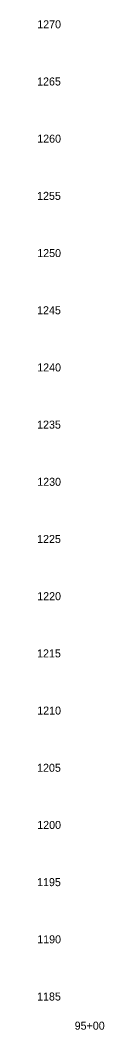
# Model space of a CAD drawing. Extents: x -70 to 701944, y -4 to 666871.
# Drawn here: x 676155 to 676203, y 655687 to 656570 of the extents above; entities that cross this region are included whole.
import ezdxf

# ---------------------------------------------------------------- set-up
doc = ezdxf.new("R2010")
doc.units = 0
doc.layers.add('R_Axis Annot', color=7, linetype='Continuous')

msp = doc.modelspace()

# ---------------------------------------------------------------- texts
at = {"layer": 'R_Axis Annot'}
for s, p in [('1270', (676154.21, 656562.76)), ('1270', (676154.21, 656562.76)), ('1265', (676154.08, 656512.76)), ('1260', (676154.21, 656462.76)), ('1255', (676154.08, 656412.76)), ('1250', (676154.21, 656362.76)), ('1245', (676154.08, 656312.76)), ('1240', (676154.21, 656262.76)), ('1235', (676154.08, 656212.76)), ('1230', (676154.21, 656162.76)), ('1225', (676154.08, 656112.76)), ('1220', (676154.21, 656062.76)), ('1215', (676154.08, 656012.76)), ('1210', (676154.21, 655962.76)), ('1205', (676154.08, 655912.76)), ('1200', (676154.21, 655862.76)), ('1195', (676154.08, 655812.76)), ('1190', (676154.21, 655762.76)), ('1185', (676154.08, 655712.76)), ('95+00', (676187.01, 655687.26))]:
    msp.add_text(s, height=7, dxfattribs=at).set_placement(p)

doc.saveas('drawing.dxf')
